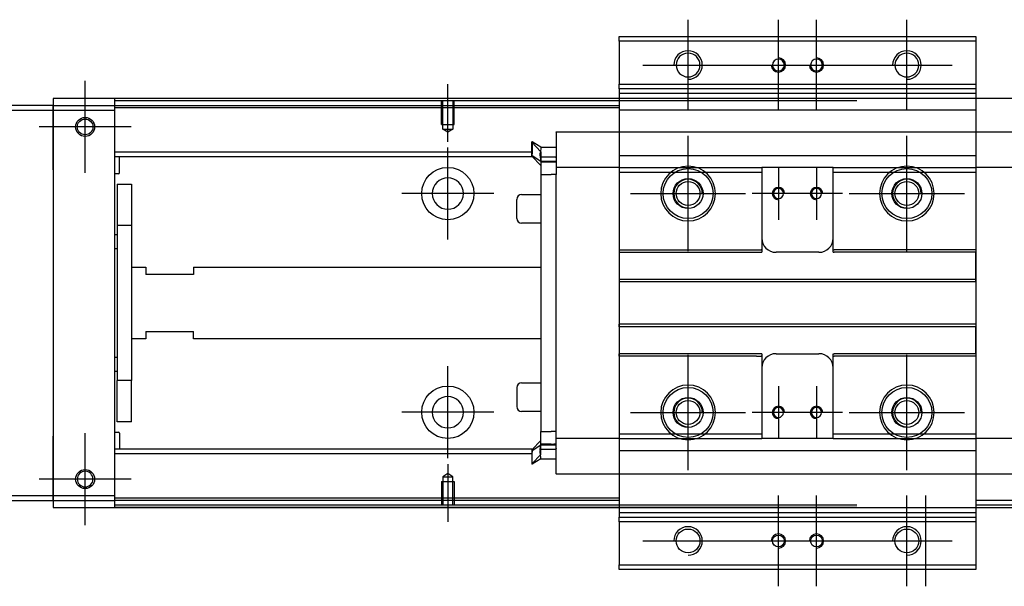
# Model space of a CAD drawing. Header units: millimetres. Extents: x -2774 to 3135, y -1571 to 860.
# Tile 523 of 625: x -768 to -561, y -411 to -292. Entities that reach past the tile are written whole.
import ezdxf
from ezdxf.lldxf.tags import DXFTag

# ---------------------------------------------------------------- set-up
doc = ezdxf.new("R2010")
doc.units = ezdxf.units.MM
doc.layers.get('0').update_dxf_attribs({"linetype": 'CONTINUOUS'})
tags = doc.linetypes.add('DASHED', pattern=[25.72, 12.86, -12.86]).pattern_tags.tags
tags[6:7] = [DXFTag(74, 4), DXFTag(75, 0), DXFTag(340, '0'), DXFTag(46, 0.0), DXFTag(50, 0.0), DXFTag(44, 0.0), DXFTag(45, 0.0)]
tags[4:5] = [DXFTag(74, 4), DXFTag(75, 0), DXFTag(340, '0'), DXFTag(46, 0.0), DXFTag(50, 0.0), DXFTag(44, 0.0), DXFTag(45, 0.0)]

msp = doc.modelspace()

# ---------------------------------------------------------------- linework, layer by layer
at = {"color": 0, "ltscale": 0.2}
for p, q in [((-627.94, -310.82), (-627.94, -291.77)), ((-608.94, -310.82), (-608.94, -291.77)), ((-600.94, -310.82), (-600.94, -291.77)), ((-581.94, -310.82), (-581.94, -291.77)), ((-637.47, -301.29), (-618.42, -301.29)), ((-618.47, -301.29), (-599.42, -301.29)), ((-610.47, -301.29), (-591.42, -301.29)), ((-591.47, -301.29), (-572.42, -301.29)), ((-754.69, -323.94), (-754.69, -304.64)), ((-754.69, -323.82), (-754.69, -304.77)), ((-678.44, -317.44), (-678.44, -305.29)), ((-745.04, -314.29), (-764.34, -314.29)), ((-745.17, -314.29), (-764.22, -314.29)), ((-627.94, -340.39), (-627.94, -316.19)), ((-581.94, -340.39), (-581.94, -316.19)), ((-678.44, -337.94), (-678.44, -318.64)), ((-608.94, -322.79), (-608.94, -333.79)), ((-600.94, -322.79), (-600.94, -333.79)), ((-668.79, -328.29), (-688.09, -328.29)), ((-640.04, -328.29), (-615.84, -328.29)), ((-603.44, -328.29), (-614.44, -328.29)), ((-595.44, -328.29), (-606.44, -328.29)), ((-594.04, -328.29), (-569.84, -328.29)), ((-627.94, -386.39), (-627.94, -362.19)), ((-581.94, -386.39), (-581.94, -362.19)), ((-678.44, -383.89), (-678.44, -364.59)), ((-608.94, -368.79), (-608.94, -379.79)), ((-600.94, -368.79), (-600.94, -379.79)), ((-668.79, -374.24), (-688.09, -374.24)), ((-640.04, -374.29), (-615.84, -374.29)), ((-603.44, -374.29), (-614.44, -374.29)), ((-595.44, -374.29), (-606.44, -374.29)), ((-594.04, -374.29), (-569.84, -374.29)), ((-754.69, -397.94), (-754.69, -378.64)), ((-754.69, -397.82), (-754.69, -378.77)), ((-678.44, -385.14), (-678.44, -397.29)), ((-745.04, -388.29), (-764.34, -388.29)), ((-745.17, -388.29), (-764.22, -388.29)), ((-608.94, -410.82), (-608.94, -391.77)), ((-600.94, -410.82), (-600.94, -391.77)), ((-581.94, -410.82), (-581.94, -391.77)), ((-577.94, -410.82), (-577.94, -391.77)), ((-637.47, -401.29), (-618.42, -401.29)), ((-618.47, -401.29), (-599.42, -401.29)), ((-610.47, -401.29), (-591.42, -401.29)), ((-591.47, -401.29), (-572.42, -401.29))]:
    msp.add_line(p, q, dxfattribs=at)
at = {"color": 0, "linetype": 'Continuous'}
for p, q in [((-642.44, -296.29), (-642.44, -295.29)), ((-642.44, -295.29), (-567.44, -295.29)), ((-567.44, -295.29), (-567.44, -296.29)), ((-642.44, -296.29), (-642.44, -305.29)), ((-567.44, -296.29), (-642.44, -296.29)), ((-567.44, -296.29), (-567.44, -305.29)), ((-642.44, -305.29), (-567.44, -305.29)), ((-642.44, -306.29), (-642.44, -305.29)), ((-642.44, -306.29), (-642.44, -308.29)), ((-567.44, -306.29), (-642.44, -306.29)), ((-567.44, -305.29), (-567.44, -306.29)), ((-567.44, -306.29), (-567.44, -308.29)), ((-195.44, -308.29), (-761.44, -308.29)), ((-761.44, -308.29), (-761.44, -309.79)), ((-748.44, -308.79), (-748.44, -308.29)), ((-642.44, -308.29), (-642.44, -310.79)), ((-567.44, -308.29), (-567.44, -310.79)), ((-761.44, -309.79), (-835.44, -309.79)), ((-761.44, -310.79), (-761.44, -309.79)), ((-761.44, -309.79), (-761.44, -321.71)), ((-592.44, -308.79), (-748.44, -308.79)), ((-748.44, -309.79), (-748.44, -308.79)), ((-748.44, -310.79), (-748.44, -309.79)), ((-835.44, -310.79), (-761.44, -310.79)), ((-761.44, -310.79), (-748.44, -310.79)), ((-761.44, -323.29), (-761.44, -310.79)), ((-748.44, -391.79), (-748.44, -310.79)), ((-642.44, -310.79), (-642.44, -391.79)), ((-567.44, -310.79), (-567.44, -391.79)), ((-761.44, -321.71), (-761.44, -324.19)), ((-761.44, -323.29), (-761.44, -379.29)), ((-761.44, -324.19), (-761.44, -328.89)), ((-642.44, -323.81), (-642.44, -340.09)), ((-761.44, -328.89), (-761.44, -331.37)), ((-761.44, -331.37), (-761.44, -371.21)), ((-761.44, -371.21), (-761.44, -373.69)), ((-761.44, -373.69), (-761.44, -378.39)), ((-761.44, -378.39), (-761.44, -380.87)), ((-761.44, -391.79), (-761.44, -379.29)), ((-761.44, -380.87), (-761.44, -392.79)), ((-761.44, -391.79), (-835.44, -391.79)), ((-835.44, -392.79), (-761.44, -392.79)), ((-761.44, -392.79), (-761.44, -391.79)), ((-748.44, -391.79), (-761.44, -391.79)), ((-761.44, -392.79), (-748.44, -392.79)), ((-761.44, -392.79), (-761.44, -394.29)), ((-748.44, -392.79), (-748.44, -391.79)), ((-748.44, -393.79), (-748.44, -392.79)), ((-642.44, -391.79), (-642.44, -394.29)), ((-567.44, -391.79), (-567.44, -394.29)), ((-761.44, -394.29), (-195.44, -394.29)), ((-592.44, -393.79), (-748.44, -393.79)), ((-748.44, -394.29), (-748.44, -393.79)), ((-642.44, -394.29), (-642.44, -396.29)), ((-567.44, -394.29), (-567.44, -396.29)), ((-642.44, -397.29), (-642.44, -396.29)), ((-642.44, -396.29), (-567.44, -396.29)), ((-642.44, -397.29), (-642.44, -406.29)), ((-567.44, -397.29), (-642.44, -397.29)), ((-567.44, -396.29), (-567.44, -397.29)), ((-567.44, -397.29), (-567.44, -406.29)), ((-642.44, -407.29), (-642.44, -406.29)), ((-642.44, -406.29), (-567.44, -406.29)), ((-567.44, -407.29), (-642.44, -407.29)), ((-567.44, -406.29), (-567.44, -407.29))]:
    msp.add_line(p, q, dxfattribs=at)
at = {"color": 0, "linetype": 'DASHED'}
for p, q in [((-567.44, -306.29), (-642.44, -306.29)), ((-567.44, -307.29), (-642.44, -307.29)), ((-761.44, -309.79), (-642.44, -309.79)), ((-642.44, -310.29), (-748.44, -310.29)), ((-567.44, -310.79), (-642.44, -310.79)), ((-655.69, -315.38), (-655.69, -315.33)), ((-655.69, -315.38), (-655.69, -320.69)), ((-660.69, -317.42), (-660.79, -317.42)), ((-660.79, -319.95), (-660.79, -317.42)), ((-660.79, -317.52), (-658.89, -319.5)), ((-658.89, -318.57), (-660.69, -317.42)), ((-660.69, -317.42), (-660.69, -319.95)), ((-658.89, -318.57), (-655.69, -318.57)), ((-660.79, -320.31), (-660.79, -319.95)), ((-660.79, -320.31), (-660.69, -320.31)), ((-660.79, -320.41), (-660.79, -320.31)), ((-658.89, -322.39), (-660.79, -320.41)), ((-660.69, -320.31), (-660.69, -319.95)), ((-660.69, -320.31), (-658.89, -321.46)), ((-658.89, -320.56), (-658.89, -321.61)), ((-655.69, -320.81), (-655.69, -320.69)), ((-655.69, -320.81), (-655.69, -322.81)), ((-642.44, -320.32), (-567.44, -320.32)), ((-658.89, -321.46), (-655.69, -321.46)), ((-656.69, -321.61), (-658.89, -321.61)), ((-658.89, -321.61), (-658.89, -324.31)), ((-655.69, -321.61), (-656.19, -321.61)), ((-655.69, -322.11), (-655.69, -322.11)), ((-655.69, -322.81), (-655.69, -323.54)), ((-642.44, -322.81), (-642.44, -323.81)), ((-612.69, -322.81), (-612.44, -322.81)), ((-612.44, -322.81), (-612.44, -323.81)), ((-597.44, -322.81), (-612.44, -322.81)), ((-597.44, -323.81), (-597.44, -322.81)), ((-658.89, -324.31), (-656.69, -324.31)), ((-655.69, -324.31), (-656.69, -324.31)), ((-655.69, -323.54), (-655.69, -324.27)), ((-612.69, -323.81), (-612.44, -323.81)), ((-662.94, -328.51), (-658.89, -328.51)), ((-663.94, -333.51), (-663.94, -329.51)), ((-663.94, -329.51), (-663.94, -329.51)), ((-642.48, -331.49), (-642.44, -331.49)), ((-658.89, -334.51), (-662.94, -334.51)), ((-642.44, -340.09), (-642.44, -340.64)), ((-642.44, -340.64), (-642.44, -346.29)), ((-567.44, -340.09), (-567.44, -340.64)), ((-567.44, -346.29), (-567.44, -340.64)), ((-642.44, -346.29), (-642.44, -346.84)), ((-642.44, -346.84), (-642.44, -355.74)), ((-567.44, -346.84), (-567.44, -346.29)), ((-642.44, -356.29), (-642.44, -355.74)), ((-567.44, -355.74), (-567.44, -356.29)), ((-642.44, -356.29), (-642.44, -361.94)), ((-567.44, -361.94), (-567.44, -356.29)), ((-642.44, -362.49), (-642.44, -361.94)), ((-567.44, -361.94), (-581.19, -361.94)), ((-567.44, -361.94), (-567.44, -362.49)), ((-642.44, -362.49), (-642.44, -378.77)), ((-567.44, -362.49), (-567.44, -378.77)), ((-662.94, -368.07), (-658.89, -368.07)), ((-663.94, -369.07), (-663.94, -373.07)), ((-658.89, -374.07), (-662.94, -374.07)), ((-658.89, -380.97), (-658.89, -378.27)), ((-658.89, -378.27), (-656.69, -378.27)), ((-655.69, -378.27), (-656.69, -378.27)), ((-655.69, -379.04), (-655.69, -378.31)), ((-642.44, -378.77), (-642.44, -379.77)), ((-597.44, -379.77), (-597.44, -378.77)), ((-567.44, -378.77), (-567.44, -379.77)), ((-658.89, -380.19), (-660.79, -382.17)), ((-655.69, -379.77), (-655.69, -379.04)), ((-655.69, -381.77), (-655.69, -379.77)), ((-655.69, -380.47), (-655.69, -380.47)), ((-660.79, -382.17), (-660.79, -382.27)), ((-660.79, -382.27), (-660.79, -382.63)), ((-660.79, -382.27), (-660.69, -382.27)), ((-660.79, -382.63), (-660.79, -385.17)), ((-660.69, -382.27), (-658.89, -381.12)), ((-660.69, -382.27), (-660.69, -382.63)), ((-660.69, -385.17), (-660.69, -382.63)), ((-659.02, -381.97), (-655.7, -381.97)), ((-658.89, -382.03), (-658.89, -380.97)), ((-656.69, -380.97), (-658.89, -380.97)), ((-658.89, -381.12), (-655.69, -381.12)), ((-655.69, -380.97), (-656.19, -380.97)), ((-655.69, -387.2), (-655.69, -381.77)), ((-655.69, -381.77), (-655.69, -381.89)), ((-660.79, -385.07), (-658.89, -383.09)), ((-658.89, -384.01), (-660.69, -385.17)), ((-658.89, -384.01), (-655.69, -384.01)), ((-660.69, -385.17), (-660.79, -385.17)), ((-655.69, -387.2), (-655.69, -387.25)), ((-208.44, -392.79), (-567.44, -392.79)), ((-208.44, -393.79), (-567.44, -393.79))]:
    msp.add_line(p, q, dxfattribs=at)
at = {"color": 0, "linetype": 'DASHED', "ltscale": 0.1}
for p, q in [((-679.74, -313.79), (-679.74, -308.79)), ((-679.52, -314.79), (-679.52, -308.79)), ((-677.37, -308.79), (-677.37, -314.79)), ((-677.14, -313.79), (-677.14, -308.79)), ((-679.74, -313.79), (-677.14, -313.79)), ((-678.44, -315.43), (-679.52, -314.79)), ((-679.52, -314.79), (-677.37, -314.79)), ((-677.37, -314.79), (-678.44, -315.43)), ((-679.74, -388.79), (-677.14, -388.79)), ((-679.74, -388.79), (-679.74, -393.79)), ((-678.44, -387.15), (-679.52, -387.79)), ((-679.52, -387.79), (-679.52, -393.79)), ((-679.52, -387.79), (-677.37, -387.79)), ((-677.37, -387.79), (-678.44, -387.15)), ((-677.37, -393.79), (-677.37, -387.79)), ((-677.14, -388.79), (-677.14, -393.79))]:
    msp.add_line(p, q, dxfattribs=at)
at = {"color": 0, "linetype": 'DASHED', "ltscale": 0.6}
for p, q in [((-655.69, -315.33), (-554.19, -315.33)), ((-660.79, -319.61), (-748.44, -319.61)), ((-660.79, -320.61), (-748.44, -320.61)), ((-747.44, -323.94), (-747.44, -320.61)), ((-659.02, -320.61), (-655.7, -320.61)), ((-642.44, -322.81), (-655.69, -322.81)), ((-597.44, -322.81), (-567.44, -322.81)), ((-554.19, -322.81), (-567.45, -322.81)), ((-567.44, -322.81), (-567.44, -323.81)), ((-747.64, -324.14), (-748.44, -324.14)), ((-658.89, -324.31), (-658.89, -378.27)), ((-655.69, -378.31), (-655.69, -324.27)), ((-612.44, -323.81), (-612.44, -340.09)), ((-597.44, -323.81), (-567.44, -323.81)), ((-597.44, -340.09), (-597.44, -323.81)), ((-747.94, -326.29), (-744.94, -326.29)), ((-747.94, -326.29), (-747.94, -335.04)), ((-744.94, -326.29), (-744.94, -335.04)), ((-744.94, -335.04), (-747.94, -335.04)), ((-747.94, -335.04), (-747.94, -367.54)), ((-744.94, -335.04), (-744.94, -367.54)), ((-748.44, -336.89), (-747.94, -336.89)), ((-747.94, -339.89), (-748.44, -339.89)), ((-642.44, -340.09), (-613.55, -340.09)), ((-642.44, -340.64), (-612.44, -340.64)), ((-612.44, -340.09), (-612.44, -340.64)), ((-600.44, -340.64), (-609.44, -340.64)), ((-597.44, -340.64), (-597.44, -340.09)), ((-597.44, -340.64), (-597.19, -340.64)), ((-581.19, -340.64), (-597.19, -340.64)), ((-567.44, -340.64), (-581.19, -340.64)), ((-744.94, -343.79), (-741.94, -343.79)), ((-741.94, -343.79), (-741.94, -345.29)), ((-731.94, -345.29), (-741.94, -345.29)), ((-731.94, -343.79), (-658.89, -343.79)), ((-731.94, -343.79), (-731.94, -345.29)), ((-642.44, -346.29), (-567.44, -346.29)), ((-567.44, -346.84), (-642.44, -346.84)), ((-567.44, -355.74), (-642.44, -355.74)), ((-741.94, -357.29), (-731.94, -357.29)), ((-741.94, -357.29), (-741.94, -358.79)), ((-731.94, -358.79), (-731.94, -357.29)), ((-567.44, -356.29), (-642.44, -356.29)), ((-741.94, -358.79), (-744.94, -358.79)), ((-658.89, -358.79), (-731.94, -358.79)), ((-612.44, -361.94), (-642.44, -361.94)), ((-612.44, -361.94), (-612.44, -362.49)), ((-609.44, -361.94), (-600.44, -361.94)), ((-597.44, -362.49), (-597.44, -361.94)), ((-581.19, -361.94), (-597.19, -361.94)), ((-748.44, -362.7), (-747.94, -362.7)), ((-613.55, -362.49), (-642.44, -362.49)), ((-612.44, -362.49), (-612.44, -378.77)), ((-597.44, -378.77), (-597.44, -362.49)), ((-747.94, -365.7), (-748.44, -365.7)), ((-744.94, -367.54), (-747.94, -367.54)), ((-747.94, -376.29), (-747.94, -367.54)), ((-744.94, -376.29), (-744.94, -367.54)), ((-744.94, -376.29), (-747.94, -376.29)), ((-748.44, -378.45), (-747.64, -378.45)), ((-747.44, -378.65), (-747.44, -381.97)), ((-612.69, -378.77), (-612.44, -378.77)), ((-612.44, -378.77), (-612.44, -379.77)), ((-597.44, -378.77), (-567.44, -378.77)), ((-642.48, -379.77), (-655.69, -379.77)), ((-612.69, -379.77), (-612.44, -379.77)), ((-597.44, -379.77), (-612.44, -379.77)), ((-597.44, -379.77), (-567.44, -379.77)), ((-554.19, -379.77), (-567.45, -379.77)), ((-660.79, -381.97), (-748.44, -381.97)), ((-642.44, -382.26), (-567.44, -382.26)), ((-642.44, -382.28), (-567.44, -382.28)), ((-660.79, -382.97), (-748.44, -382.97)), ((-554.19, -387.25), (-655.69, -387.25)), ((-642.44, -392.29), (-748.44, -392.29)), ((-642.44, -392.79), (-748.44, -392.79)), ((-642.44, -395.29), (-567.44, -395.29))]:
    msp.add_line(p, q, dxfattribs=at)
at = {"color": 0, "linetype": 'Continuous', "extrusion": (0, 0, -1)}
for centre in [(627.94, -301.29), (581.94, -301.29)]:
    msp.add_circle(centre, 2.5, dxfattribs=at)
at = {"color": 0, "linetype": 'DASHED', "extrusion": (0, 0, -1)}
for centre, radius in [((608.94, -301.29), 1.25), ((600.94, -301.29), 1.25), ((627.94, -328.29), 5.75), ((581.94, -328.29), 5.75), ((608.94, -328.29), 1.05), ((600.94, -328.29), 1.05), ((627.94, -374.29), 5.75), ((581.94, -374.29), 5.75), ((608.94, -374.29), 1.05), ((600.94, -374.29), 1.05)]:
    msp.add_circle(centre, radius, dxfattribs=at)
at = {"color": 0, "linetype": 'Continuous'}
for centre, radius in [((-754.69, -314.29), 2), ((-754.69, -314.29), 1.65), ((-754.69, -388.29), 2), ((-627.94, -401.29), 2.5), ((-581.94, -401.29), 2.5)]:
    msp.add_circle(centre, radius, dxfattribs=at)
at = {"color": 0, "linetype": 'DASHED', "ltscale": 0.6}
for centre in [(-678.44, -328.29), (-678.44, -374.24)]:
    msp.add_circle(centre, 5.5, dxfattribs=at)
at = {"color": 0, "linetype": 'DASHED'}
for centre, radius in [((-627.94, -328.29), 5.25), ((-581.94, -328.29), 5.25), ((-627.94, -328.29), 3.15), ((-627.94, -328.29), 2.5), ((-581.94, -328.29), 3.15), ((-581.94, -328.29), 2.5), ((-627.94, -374.29), 5.25), ((-581.94, -374.29), 5.25), ((-627.94, -374.29), 3.15), ((-627.94, -374.29), 2.5), ((-581.94, -374.29), 3.15), ((-581.94, -374.29), 2.5)]:
    msp.add_circle(centre, radius, dxfattribs=at)
at = {"color": 0, "linetype": 'DASHED', "ltscale": 0.6, "extrusion": (0, 0, -1)}
msp.add_circle((678.44, -328.29), 3.3, dxfattribs=at)
at = {"color": 0, "linetype": 'DASHED', "ltscale": 0.6, "extrusion": (-6.12303e-17, 0, -1)}
msp.add_circle((678.44, -374.24), 3.3, dxfattribs=at)
at = {"color": 0, "linetype": 'Continuous', "extrusion": (-6.12303e-17, 0, -1)}
msp.add_circle((754.69, -388.29), 1.65, dxfattribs=at)
at = {"color": 0, "linetype": 'DASHED', "ltscale": 0.2}
for centre in [(-608.94, -401.29), (-600.94, -401.29)]:
    msp.add_circle(centre, 1.25, dxfattribs=at)
at = {"color": 0}
for centre in [(-627.94, -301.29), (-581.94, -301.29), (-627.94, -401.29), (-581.94, -401.29)]:
    msp.add_arc(centre, 3, 270, 180, dxfattribs=at)
at = {"color": 0, "linetype": 'DASHED', "ltscale": 0.2}
for centre, start, end in [((-608.94, -301.29), 180, 90), ((-600.94, -301.29), 180, 90), ((-608.94, -401.29), 270, 180), ((-600.94, -401.29), 270, 180)]:
    msp.add_arc(centre, 1.5, start, end, dxfattribs=at)
at = {"color": 0, "linetype": 'DASHED', "ltscale": 0.6}
for centre, radius, start, end in [((-747.64, -323.94), 0.2, 270, 0), ((-609.44, -337.64), 3, 180, 270), ((-600.44, -337.64), 3, 270, 360), ((-609.44, -364.94), 3, 90, 180), ((-600.44, -364.94), 3, 0, 90), ((-747.64, -378.65), 0.2, 0, 90)]:
    msp.add_arc(centre, radius, start, end, dxfattribs=at)
at = {"color": 0, "linetype": 'DASHED'}
for centre, radius, start, end in [((-627.94, -328.29), 3, 0, 270), ((-608.94, -328.29), 1.3, 0, 270), ((-600.94, -328.29), 1.3, 0, 270), ((-581.94, -328.29), 3, 0, 270), ((-662.94, -329.51), 1, 90, 180), ((-662.94, -333.51), 1, 180, 270), ((-662.94, -369.07), 1, 90, 180), ((-627.94, -374.29), 3, 0, 270), ((-581.94, -374.29), 3, 0, 270), ((-662.94, -373.07), 1, 180, 270), ((-608.94, -374.29), 1.3, 0, 270), ((-600.94, -374.29), 1.3, 0, 270)]:
    msp.add_arc(centre, radius, start, end, dxfattribs=at)
at = {"color": 0, "linetype": 'Continuous'}
for points in [[(-592.44, -308.29), (-748.44, -308.29)], [(-592.44, -394.29), (-748.44, -394.29)]]:
    msp.add_open_spline(points, degree=1, dxfattribs=at)
at = {"color": 0, "linetype": 'DASHED'}
for points, knots in [([(-658.89, -318.57), (-658.89, -318.59), (-658.89, -318.66), (-658.91, -318.88), (-658.93, -319.03), (-658.97, -319.41), (-658.99, -319.65), (-659.03, -320.01), (-659.04, -320.13), (-659.06, -320.26)], [0, 0, 0, 0, 0.287722, 0.287722, 0.57524, 0.57524, 0.866218, 0.866218, 1, 1, 1, 1]), ([(-659.05, -320.39), (-659.05, -320.37), (-659.06, -320.35), (-659.06, -320.31), (-659.06, -320.28), (-659.06, -320.26)], [0, 0, 0, 0, 0.477374, 0.477374, 1, 1, 1, 1]), ([(-659.02, -320.62), (-659.01, -320.7), (-658.99, -320.78), (-658.96, -320.98), (-658.95, -321.1), (-658.92, -321.3), (-658.91, -321.37), (-658.9, -321.44), (-658.89, -321.46), (-658.89, -321.46)], [0, 0, 0, 0, 0.160093, 0.160093, 0.46629, 0.46629, 0.769268, 0.769268, 1, 1, 1, 1]), ([(-659.05, -382.19), (-659.05, -382.21), (-659.06, -382.23), (-659.06, -382.28), (-659.06, -382.3), (-659.06, -382.32)], [0, 0, 0, 0, 0.477374, 0.477374, 1, 1, 1, 1]), ([(-658.89, -384.01), (-658.89, -383.99), (-658.89, -383.93), (-658.91, -383.7), (-658.93, -383.55), (-658.97, -383.17), (-658.99, -382.94), (-659.03, -382.57), (-659.04, -382.45), (-659.06, -382.32)], [0, 0, 0, 0, 0.287722, 0.287722, 0.57524, 0.57524, 0.866218, 0.866218, 1, 1, 1, 1]), ([(-659.02, -381.96), (-659.01, -381.88), (-658.99, -381.81), (-658.96, -381.6), (-658.95, -381.48), (-658.92, -381.29), (-658.91, -381.21), (-658.9, -381.14), (-658.89, -381.12), (-658.89, -381.12)], [0, 0, 0, 0, 0.160093, 0.160093, 0.46629, 0.46629, 0.769268, 0.769268, 1, 1, 1, 1])]:
    msp.add_open_spline(points, degree=3, knots=knots, dxfattribs=at)
for points, degree in [([(-659.06, -320.26), (-659.04, -320.08), (-659.02, -319.9), (-659, -319.74)], 3), ([(-659.05, -320.39), (-659.04, -320.47), (-659.03, -320.55), (-659.02, -320.62)], 3), ([(-658.89, -321.61), (-657.89, -321.61)], 1), ([(-657.89, -321.61), (-655.69, -321.61)], 1), ([(-628.69, -378.77), (-627.69, -378.77)], 1), ([(-628.69, -379.77), (-627.69, -379.77)], 1), ([(-659.06, -382.32), (-659.04, -382.5), (-659.02, -382.68), (-659, -382.84)], 3), ([(-659.05, -382.19), (-659.04, -382.11), (-659.03, -382.04), (-659.02, -381.96)], 3), ([(-658.89, -380.97), (-657.89, -380.97)], 1), ([(-657.89, -380.97), (-655.69, -380.97)], 1)]:
    msp.add_open_spline(points, degree=degree, dxfattribs=at)
for points in [[(-658.89, -319.5), (-658.89, -319.54), (-658.89, -320.56)], [(-658.89, -383.09), (-658.89, -383.04), (-658.89, -382.03)]]:
    msp.add_rational_spline(points, [1, 0.817576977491, 1], degree=2, dxfattribs=at)
at = {"color": 0, "linetype": 'DASHED', "ltscale": 0.6}
for points in [[(-642.44, -322.81), (-612.69, -322.81)], [(-642.44, -323.81), (-612.69, -323.81)], [(-613.55, -340.09), (-612.55, -340.09)], [(-612.44, -340.09), (-612.55, -340.09)], [(-597.44, -340.09), (-597.19, -340.09)], [(-581.19, -340.09), (-597.19, -340.09)], [(-567.44, -340.09), (-581.19, -340.09)], [(-597.44, -361.94), (-597.19, -361.94)], [(-613.55, -362.49), (-612.55, -362.49)], [(-612.44, -362.49), (-612.55, -362.49)], [(-597.44, -362.49), (-597.19, -362.49)], [(-581.19, -362.49), (-597.19, -362.49)], [(-567.44, -362.49), (-581.19, -362.49)], [(-642.44, -378.77), (-628.69, -378.77)], [(-627.69, -378.77), (-612.69, -378.77)], [(-642.44, -379.77), (-628.69, -379.77)], [(-627.69, -379.77), (-612.69, -379.77)]]:
    msp.add_open_spline(points, degree=1, dxfattribs=at)

doc.saveas('drawing.dxf')
